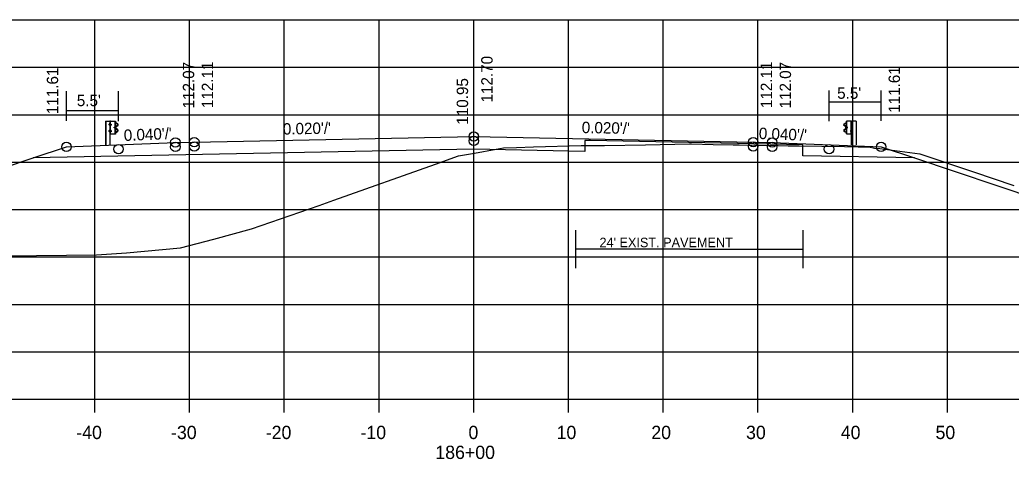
# Model space of a CAD drawing. Extents: x 1175611 to 1176402, y -433344 to -416213.
# Drawn here: x 1175733.1 to 1175837.7, y -426451 to -426404.6 of the extents above; entities that cross this region are included whole.
import ezdxf

# ---------------------------------------------------------------- set-up
doc = ezdxf.new("R2010")
doc.units = 0
for name, color, linetype in [('R_Alt Surface', 7, 'Continuous'), ('R_Axis', 7, 'Continuous'), ('R_Axis Annot', 7, 'Continuous'), ('R_Exist Surface', 7, 'Continuous'), ('R_Fin Surface', 7, 'Continuous'), ('R_Grid', 7, 'Continuous'), ('R_No Plot', 7, 'Continuous'), ('R_Proposed Road', 7, 'Continuous'), ('R_Xsect Elev', 7, 'Continuous'), ('R_Xsect Slope', 7, 'Continuous')]:
    doc.layers.add(name, color=color, linetype=linetype)

msp = doc.modelspace()

# ---------------------------------------------------------------- linework, layer by layer
at = {"layer": 'R_Alt Surface'}
for p, q in [((1175737.97, -426415.31), (1175737.97, -426412.18)), ((1175743.47, -426415.32), (1175743.47, -426412.18)), ((1175818.47, -426415.32), (1175818.47, -426412.1)), ((1175823.97, -426415.31), (1175823.97, -426412.1)), ((1175823.97, -426413.31), (1175818.47, -426413.31)), ((1175743.47, -426414.24), (1175737.97, -426414.24)), ((1175803.73, -426428.84), (1175791.73, -426428.84)), ((1175803.73, -426428.84), (1175815.73, -426428.84))]:
    msp.add_line(p, q, dxfattribs=at)
for points in [[(1175827.49, -426419.21), (1175815.72, -426418.98), (1175815.72, -426417.81), (1175793.28, -426417.36), (1175792.68, -426417.37), (1175792.68, -426418.54), (1175780.97, -426418.28), (1175734.46, -426419.21)], [(1175791.73, -426430.84), (1175791.73, -426426.84)], [(1175815.73, -426430.84), (1175815.73, -426426.84)]]:
    msp.add_lwpolyline(points, dxfattribs=at)
at = {"layer": 'R_Axis'}
for p, q in [((1175640.97, -426444.65), (1175920.97, -426444.65)), ((1175740.97, -426446.05), (1175740.97, -426444.65)), ((1175750.97, -426446.05), (1175750.97, -426444.65)), ((1175760.97, -426446.05), (1175760.97, -426444.65)), ((1175770.97, -426446.05), (1175770.97, -426444.65)), ((1175780.97, -426446.05), (1175780.97, -426444.65)), ((1175790.97, -426446.05), (1175790.97, -426444.65)), ((1175800.97, -426446.05), (1175800.97, -426444.65)), ((1175810.97, -426446.05), (1175810.97, -426444.65)), ((1175820.97, -426446.05), (1175820.97, -426444.65)), ((1175830.97, -426446.05), (1175830.97, -426444.65))]:
    msp.add_line(p, q, dxfattribs=at)
at = {"layer": 'R_Exist Surface'}
msp.add_lwpolyline([(1175718.94, -426429.68), (1175741.16, -426429.44), (1175744.33, -426429.21), (1175750.03, -426428.7), (1175753.54, -426427.78), (1175757.51, -426426.69), (1175764.64, -426424.21), (1175766.21, -426423.65), (1175776.92, -426419.86), (1175779.36, -426418.99), (1175781.03, -426418.69), (1175783.35, -426418.27), (1175784.1, -426418.14), (1175785.48, -426418.09), (1175787.27, -426418.04), (1175792.31, -426417.91), (1175793.42, -426417.9), (1175794.76, -426417.89), (1175799.1, -426417.82), (1175803.73, -426417.73), (1175803.8, -426417.73), (1175803.95, -426417.73), (1175806.24, -426417.78), (1175808.36, -426417.83), (1175808.98, -426417.82), (1175810.72, -426417.86), (1175813.09, -426417.91), (1175814.16, -426417.93), (1175814.67, -426417.92), (1175815.06, -426417.92), (1175815.19, -426417.92), (1175815.31, -426417.92), (1175820.09, -426418), (1175821.56, -426418.02), (1175822.66, -426418.05), (1175823.27, -426418.16), (1175823.83, -426418.2), (1175828.04, -426418.76), (1175833.72, -426420.68), (1175837.99, -426422.12)], dxfattribs=at)
at = {"layer": 'R_Fin Surface'}
msp.add_lwpolyline([(1175704.22, -426429.29), (1175721.47, -426423.54), (1175734.45, -426419.21), (1175737.97, -426418.04), (1175749.47, -426417.58), (1175751.47, -426417.54), (1175780.97, -426416.95), (1175810.47, -426417.54), (1175812.47, -426417.58), (1175823.97, -426418.04), (1175827.49, -426419.21), (1175840.47, -426423.54), (1175856.46, -426428.87), (1175858.81, -426428.09)], dxfattribs=at)
at = {"layer": 'R_Grid'}
for p, q in [((1175640.97, -426404.65), (1175920.97, -426404.65)), ((1175740.97, -426444.65), (1175740.97, -426404.65)), ((1175750.97, -426444.65), (1175750.97, -426404.65)), ((1175760.97, -426444.65), (1175760.97, -426404.65)), ((1175770.97, -426444.65), (1175770.97, -426404.65)), ((1175780.97, -426444.65), (1175780.97, -426404.65)), ((1175790.97, -426444.65), (1175790.97, -426404.65)), ((1175800.97, -426444.65), (1175800.97, -426404.65)), ((1175810.97, -426444.65), (1175810.97, -426404.65)), ((1175820.97, -426444.65), (1175820.97, -426404.65)), ((1175830.97, -426444.65), (1175830.97, -426404.65)), ((1175640.97, -426409.65), (1175920.97, -426409.65)), ((1175640.97, -426414.65), (1175920.97, -426414.65)), ((1175640.97, -426419.65), (1175920.97, -426419.65)), ((1175640.97, -426424.65), (1175920.97, -426424.65)), ((1175640.97, -426429.65), (1175920.97, -426429.65)), ((1175640.97, -426434.65), (1175920.97, -426434.65)), ((1175640.97, -426439.65), (1175920.97, -426439.65)), ((1175640.97, -426444.65), (1175920.97, -426444.65))]:
    msp.add_line(p, q, dxfattribs=at)
at = {"layer": 'R_No Plot'}
for centre in [(1175749.47, -426417.58), (1175751.47, -426417.54), (1175780.97, -426416.95), (1175780.97, -426417.41), (1175810.47, -426417.54), (1175812.47, -426417.58), (1175737.97, -426418.04), (1175743.47, -426418.28), (1175749.47, -426418.04), (1175751.47, -426418), (1175810.47, -426418), (1175812.47, -426418.04), (1175818.47, -426418.28), (1175823.97, -426418.04)]:
    msp.add_circle(centre, 0.5, dxfattribs=at)
at = {"layer": 'R_Proposed Road'}
for p, q in [((1175742.1, -426415.32), (1175742.1, -426417.84)), ((1175742.13, -426415.32), (1175742.13, -426417.84)), ((1175742.55, -426415.62), (1175742.5, -426415.62)), ((1175742.5, -426415.73), (1175742.5, -426415.64)), ((1175742.55, -426415.65), (1175742.5, -426415.65)), ((1175742.55, -426415.72), (1175742.5, -426415.72)), ((1175742.55, -426415.75), (1175742.5, -426415.75)), ((1175742.55, -426415.72), (1175742.51, -426415.72)), ((1175742.62, -426415.32), (1175742.55, -426415.32)), ((1175742.55, -426415.75), (1175742.55, -426415.62)), ((1175742.59, -426417.84), (1175742.59, -426415.32)), ((1175742.62, -426415.32), (1175742.61, -426415.32)), ((1175742.68, -426415.69), (1175742.62, -426415.69)), ((1175742.63, -426415.63), (1175742.68, -426415.63)), ((1175742.63, -426415.75), (1175742.68, -426415.75)), ((1175742.68, -426415.63), (1175742.68, -426415.75)), ((1175743.05, -426416.05), (1175743.05, -426415.96)), ((1175743.11, -426415.94), (1175743.06, -426415.94)), ((1175743.11, -426415.97), (1175743.06, -426415.97)), ((1175743.11, -426416.04), (1175743.06, -426416.04)), ((1175743.11, -426416.04), (1175743.06, -426416.04)), ((1175743.11, -426416.07), (1175743.06, -426416.07)), ((1175743.11, -426416.07), (1175743.11, -426415.94)), ((1175743.12, -426416.69), (1175743.12, -426415.33)), ((1175743.26, -426415.53), (1175743.15, -426415.47)), ((1175743.25, -426415.55), (1175743.16, -426415.5)), ((1175743.16, -426416.07), (1175743.16, -426415.94)), ((1175743.18, -426416.07), (1175743.18, -426415.94)), ((1175743.36, -426416.24), (1175743.2, -426416.14)), ((1175743.21, -426415.87), (1175743.38, -426415.76)), ((1175743.37, -426416.22), (1175743.21, -426416.12)), ((1175743.22, -426415.89), (1175743.39, -426415.78)), ((1175743.38, -426415.65), (1175743.25, -426415.55)), ((1175743.39, -426415.64), (1175743.26, -426415.53)), ((1175820.05, -426415.64), (1175820.18, -426415.53)), ((1175820.22, -426415.89), (1175820.05, -426415.78)), ((1175820.06, -426415.65), (1175820.19, -426415.55)), ((1175820.24, -426415.86), (1175820.07, -426415.76)), ((1175820.08, -426416.22), (1175820.23, -426416.12)), ((1175820.09, -426416.24), (1175820.24, -426416.14)), ((1175820.18, -426415.53), (1175820.29, -426415.47)), ((1175820.19, -426415.55), (1175820.29, -426415.5)), ((1175820.26, -426416.07), (1175820.26, -426415.93)), ((1175820.28, -426416.06), (1175820.28, -426415.93)), ((1175820.32, -426416.68), (1175820.32, -426415.32)), ((1175820.34, -426416.07), (1175820.34, -426415.94)), ((1175820.34, -426415.94), (1175820.38, -426415.94)), ((1175820.34, -426415.97), (1175820.39, -426415.97)), ((1175820.34, -426416.04), (1175820.38, -426416.04)), ((1175820.34, -426416.04), (1175820.39, -426416.04)), ((1175820.34, -426416.07), (1175820.39, -426416.07)), ((1175820.39, -426416.05), (1175820.39, -426415.96)), ((1175820.82, -426415.62), (1175820.77, -426415.62)), ((1175820.77, -426415.62), (1175820.77, -426415.75)), ((1175820.77, -426415.69), (1175820.82, -426415.69)), ((1175820.82, -426415.75), (1175820.77, -426415.75)), ((1175820.82, -426415.32), (1175820.83, -426415.32)), ((1175820.82, -426415.32), (1175820.89, -426415.32)), ((1175820.86, -426417.83), (1175820.86, -426415.32)), ((1175820.89, -426415.74), (1175820.89, -426415.62)), ((1175820.89, -426415.62), (1175820.94, -426415.62)), ((1175820.89, -426415.65), (1175820.94, -426415.65)), ((1175820.89, -426415.71), (1175820.94, -426415.71)), ((1175820.89, -426415.71), (1175820.94, -426415.71)), ((1175820.89, -426415.74), (1175820.94, -426415.74)), ((1175820.95, -426415.73), (1175820.95, -426415.63)), ((1175821.32, -426415.32), (1175821.32, -426417.83)), ((1175821.35, -426415.32), (1175821.35, -426417.83)), ((1175742.54, -426416.31), (1175742.49, -426416.31)), ((1175742.49, -426416.42), (1175742.49, -426416.33)), ((1175742.54, -426416.34), (1175742.49, -426416.34)), ((1175742.54, -426416.41), (1175742.49, -426416.41)), ((1175742.54, -426416.44), (1175742.49, -426416.44)), ((1175742.54, -426416.41), (1175742.5, -426416.41)), ((1175742.54, -426416.44), (1175742.54, -426416.31)), ((1175742.62, -426416.69), (1175742.59, -426416.69)), ((1175742.68, -426416.37), (1175742.62, -426416.37)), ((1175742.68, -426416.31), (1175742.63, -426416.31)), ((1175742.68, -426416.44), (1175742.63, -426416.44)), ((1175742.68, -426416.44), (1175742.68, -426416.31)), ((1175743.15, -426416.52), (1175743.26, -426416.47)), ((1175743.16, -426416.54), (1175743.27, -426416.49)), ((1175743.26, -426416.47), (1175743.38, -426416.36)), ((1175743.27, -426416.49), (1175743.4, -426416.38)), ((1175820.17, -426416.48), (1175820.05, -426416.37)), ((1175820.19, -426416.47), (1175820.06, -426416.36)), ((1175820.29, -426416.54), (1175820.17, -426416.48)), ((1175820.3, -426416.52), (1175820.19, -426416.47)), ((1175820.77, -426416.43), (1175820.77, -426416.31)), ((1175820.77, -426416.31), (1175820.82, -426416.31)), ((1175820.77, -426416.37), (1175820.82, -426416.37)), ((1175820.77, -426416.43), (1175820.82, -426416.43)), ((1175820.82, -426416.68), (1175820.86, -426416.68)), ((1175820.9, -426416.43), (1175820.9, -426416.31)), ((1175820.9, -426416.31), (1175820.95, -426416.31)), ((1175820.9, -426416.34), (1175820.95, -426416.34)), ((1175820.9, -426416.4), (1175820.95, -426416.4)), ((1175820.9, -426416.4), (1175820.95, -426416.4)), ((1175820.9, -426416.43), (1175820.95, -426416.43)), ((1175820.96, -426416.42), (1175820.96, -426416.32))]:
    msp.add_line(p, q, dxfattribs=at)
for points in [[(1175742.1, -426415.32), (1175742.55, -426415.32), (1175742.55, -426417.84)], [(1175821.35, -426415.32), (1175820.89, -426415.32), (1175820.89, -426417.83)]]:
    msp.add_lwpolyline(points, dxfattribs=at)
for points in [[(1175742.49, -426415.65), (1175742.49, -426415.71), (1175742.47, -426415.71), (1175742.47, -426415.65)], [(1175742.55, -426415.6), (1175742.55, -426415.77), (1175742.56, -426415.77), (1175742.56, -426415.6)], [(1175743.15, -426415.32), (1175743.14, -426416.69), (1175742.62, -426416.69), (1175742.62, -426415.32)], [(1175742.68, -426415.63), (1175742.68, -426415.75), (1175742.62, -426415.75), (1175742.62, -426415.63)], [(1175743.05, -426415.97), (1175743.05, -426416.04), (1175743.02, -426416.04), (1175743.02, -426415.97)], [(1175743.11, -426415.92), (1175743.11, -426416.09), (1175743.12, -426416.09), (1175743.12, -426415.92)], [(1175820.3, -426415.32), (1175820.3, -426416.68), (1175820.82, -426416.68), (1175820.82, -426415.32)], [(1175820.34, -426415.92), (1175820.34, -426416.09), (1175820.33, -426416.09), (1175820.33, -426415.92)], [(1175820.39, -426415.97), (1175820.39, -426416.03), (1175820.42, -426416.03), (1175820.42, -426415.97)], [(1175820.77, -426415.62), (1175820.77, -426415.75), (1175820.82, -426415.75), (1175820.82, -426415.62)], [(1175820.89, -426415.6), (1175820.89, -426415.77), (1175820.88, -426415.77), (1175820.88, -426415.6)], [(1175820.95, -426415.65), (1175820.95, -426415.71), (1175820.97, -426415.71), (1175820.97, -426415.65)], [(1175742.48, -426416.34), (1175742.48, -426416.4), (1175742.46, -426416.4), (1175742.46, -426416.34)], [(1175742.54, -426416.29), (1175742.54, -426416.46), (1175742.55, -426416.46), (1175742.55, -426416.29)], [(1175742.68, -426416.31), (1175742.68, -426416.44), (1175742.62, -426416.44), (1175742.62, -426416.31)], [(1175820.77, -426416.31), (1175820.77, -426416.43), (1175820.82, -426416.43), (1175820.82, -426416.31)], [(1175820.9, -426416.29), (1175820.9, -426416.46), (1175820.89, -426416.46), (1175820.89, -426416.29)], [(1175820.96, -426416.34), (1175820.96, -426416.4), (1175820.99, -426416.4), (1175820.99, -426416.34)]]:
    msp.add_lwpolyline(points, close=True, dxfattribs=at)
for centre, radius, start, end in [((1175742.52, -426415.64), 0.022, 134.5745, 222.2244), ((1175742.59, -426415.68), 0.0922, 159.7423, 200.2577), ((1175742.52, -426415.73), 0.025, 140.9334, 216.6234), ((1175743.07, -426415.96), 0.022, 134.5745, 222.2244), ((1175743.14, -426416.01), 0.0922, 159.7423, 200.2577), ((1175743.08, -426416.05), 0.025, 140.9334, 216.6234), ((1175743.25, -426415.94), 0.0865, 118.106, 175.0444), ((1175743.23, -426416.08), 0.0703, 171.7804, 246.8536), ((1175743.25, -426415.94), 0.0622, 118.106, 175.0444), ((1175743.18, -426416.01), 0.0453, 282.9554, 86.0697), ((1175743.23, -426416.08), 0.0462, 171.7804, 246.8536), ((1175743.31, -426416.31), 0.109, 325.2184, 59.12), ((1175743.35, -426415.71), 0.062, 299.2499, 57.9783), ((1175743.35, -426415.71), 0.0856, 299.2499, 57.9783), ((1175820.1, -426415.71), 0.0856, 122.0217, 240.7501), ((1175820.13, -426416.31), 0.109, 120.88, 214.7816), ((1175820.1, -426415.71), 0.062, 122.0217, 240.7501), ((1175820.27, -426416.01), 0.0453, 93.9303, 257.0446), ((1175820.2, -426415.94), 0.0622, 4.9556, 61.894), ((1175820.22, -426416.08), 0.0462, 293.1464, 8.2196), ((1175820.2, -426415.94), 0.0865, 4.9556, 61.894), ((1175820.22, -426416.08), 0.0703, 293.1464, 8.2196), ((1175820.37, -426415.96), 0.022, 317.7756, 45.4255), ((1175820.3, -426416), 0.0922, 339.7423, 20.2577), ((1175820.37, -426416.05), 0.025, 323.3766, 39.0666), ((1175820.93, -426415.64), 0.022, 317.7756, 45.4255), ((1175820.86, -426415.68), 0.0922, 339.7423, 20.2577), ((1175820.92, -426415.73), 0.025, 323.3766, 39.0666), ((1175742.51, -426416.33), 0.022, 134.5745, 222.2244), ((1175742.58, -426416.37), 0.0922, 159.7423, 200.2577), ((1175742.51, -426416.42), 0.025, 140.9334, 216.6234), ((1175743.31, -426416.31), 0.0854, 325.2184, 59.12), ((1175820.13, -426416.31), 0.0854, 120.88, 214.7816), ((1175820.94, -426416.32), 0.022, 317.7756, 45.4255), ((1175820.87, -426416.37), 0.0922, 339.7423, 20.2577), ((1175820.93, -426416.42), 0.025, 323.3766, 39.0666)]:
    msp.add_arc(centre, radius, start, end, dxfattribs=at)

# ---------------------------------------------------------------- texts
at = {"layer": 'R_Alt Surface'}
for s, height, p in [("5.5'", 1.2, (1175819.33, -426412.97)), ("5.5'", 1.2, (1175739.07, -426413.75)), ("24' EXIST. PAVEMENT", 1, (1175794.24, -426428.62))]:
    msp.add_text(s, height=height, dxfattribs=at).set_placement(p)
at = {"layer": 'R_Axis Annot'}
for s, p in [('-40', (1175739.01, -426448.85)), ('-30', (1175749.01, -426448.85)), ('-20', (1175759.01, -426448.85)), ('-10', (1175769.01, -426448.85)), ('0', (1175780.41, -426448.85)), ('10', (1175789.71, -426448.85)), ('20', (1175799.71, -426448.85)), ('30', (1175809.71, -426448.85)), ('40', (1175819.71, -426448.85)), ('50', (1175829.71, -426448.85)), ('186+00', (1175776.91, -426450.95))]:
    msp.add_text(s, height=1.4, dxfattribs=at).set_placement(p)
at = {"layer": 'R_Xsect Elev'}
for s, p in [('112.70', (1175782.96, -426413.36)), ('111.61', (1175737.1, -426414.59)), ('112.07', (1175751.46, -426413.99)), ('112.11', (1175753.46, -426413.95)), ('112.11', (1175812.46, -426413.95)), ('112.07', (1175814.46, -426413.99)), ('111.61', (1175825.96, -426414.45)), ('110.95', (1175780.37, -426415.7))]:
    msp.add_text(s, height=1.2, rotation=90, dxfattribs=at).set_placement(p)
at = {"layer": 'R_Xsect Slope'}
for s, rotation, p in [("0.040'/'", 2.2906, (1175744.05, -426417.42)), ("0.020'/'", 1.1458, (1175760.83, -426416.75)), ("0.020'/'", 358.8542, (1175792.36, -426416.58)), ("0.040'/'", 357.7094, (1175811.04, -426417.2))]:
    msp.add_text(s, height=1.2, rotation=rotation, dxfattribs=at).set_placement(p)

doc.saveas('drawing.dxf')
